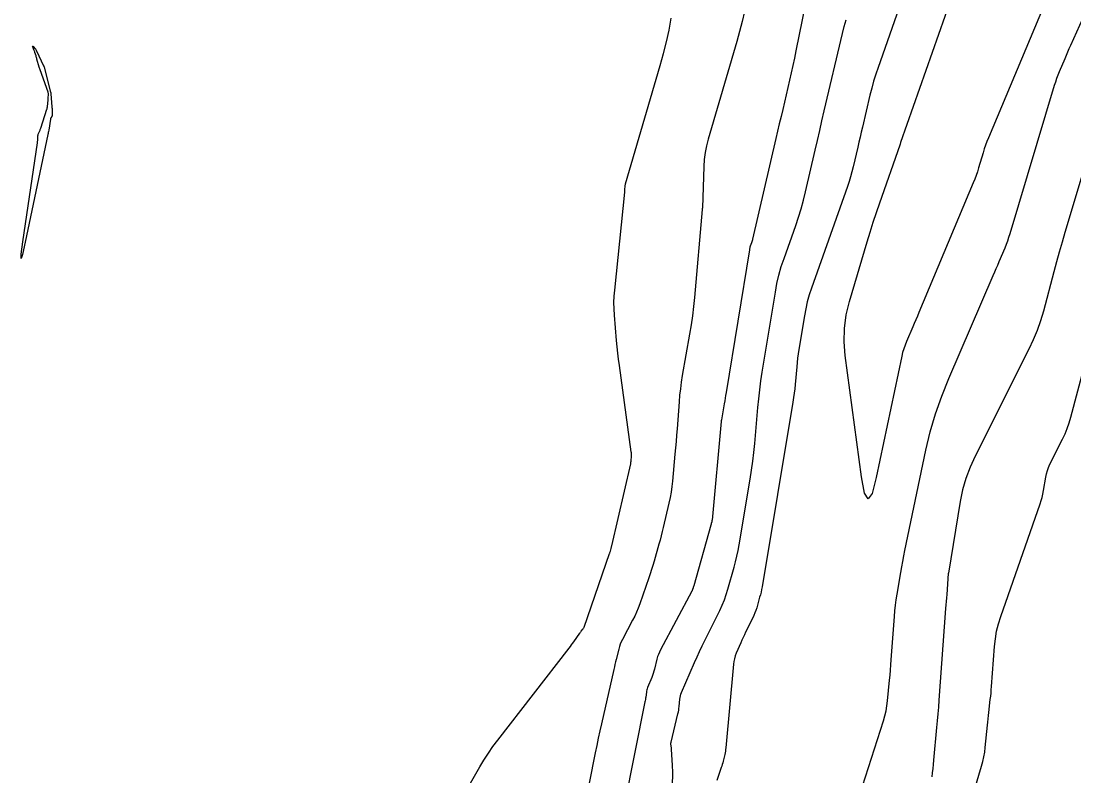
# Model space of a CAD drawing. Extents: x 658976 to 668721, y 639543 to 647196.
# Drawn here: x 661520.3 to 661598.3, y 642572.6 to 642628.4 of the extents above; entities that cross this region are included whole.
import ezdxf

# ---------------------------------------------------------------- set-up
doc = ezdxf.new("R2010")
doc.units = 0
doc.layers.add('Ex_Major Contours', color=7, linetype='Continuous')
doc.layers.add('Ex_Minor Contours', color=7, linetype='Continuous')

msp = doc.modelspace()

# ---------------------------------------------------------------- linework, layer by layer
at = {"layer": 'Ex_Major Contours'}
for points in [[(661578.592, 642630.72), (661577.68, 642626.222), (661577.568, 642625.679), (661577.451, 642625.137), (661577.331, 642624.596), (661577.206, 642624.055), (661576.699, 642621.895), (661576.573, 642621.355), (661576.447, 642620.815), (661576.321, 642620.275), (661576.195, 642619.734), (661574.47, 642612.298), (661574.453, 642612.229), (661574.434, 642612.161), (661574.413, 642612.094), (661574.391, 642612.027), (661574.297, 642611.762), (661574.275, 642611.695), (661574.256, 642611.627), (661574.24, 642611.559), (661574.227, 642611.49), (661572.503, 642600.928), (661572.47, 642600.723), (661572.435, 642600.519), (661572.401, 642600.315), (661572.365, 642600.111), (661572.155, 642598.903), (661572.154, 642598.895), (661572.152, 642598.886), (661572.151, 642598.877), (661572.151, 642598.869), (661572.147, 642598.826), (661572.146, 642598.808), (661572.145, 642598.8), (661571.463, 642591.495), (661571.459, 642591.462), (661571.455, 642591.43), (661571.449, 642591.397), (661571.442, 642591.365), (661571.412, 642591.235), (661571.404, 642591.203), (661571.396, 642591.171), (661571.388, 642591.139), (661571.379, 642591.107), (661570.107, 642586.617), (661570.098, 642586.585), (661570.088, 642586.553), (661570.078, 642586.521), (661570.067, 642586.49), (661570.023, 642586.363), (661570.012, 642586.332), (661569.999, 642586.301), (661569.985, 642586.271), (661569.97, 642586.241), (661567.649, 642581.891), (661567.569, 642581.727), (661567.498, 642581.559), (661567.439, 642581.387), (661567.39, 642581.211), (661567.208, 642580.463), (661567.166, 642580.304), (661567.118, 642580.147), (661567.064, 642579.992), (661567.004, 642579.839), (661566.694, 642579.092), (661566.663, 642579.009), (661566.637, 642578.923), (661566.617, 642578.837), (661566.602, 642578.749), (661566.556, 642578.393), (661566.543, 642578.304), (661566.53, 642578.215), (661566.514, 642578.127), (661566.497, 642578.039), (661564.978, 642570.461)], [(661589.862, 642568.036), (661591.426, 642573.288), (661591.519, 642573.629), (661591.595, 642573.973), (661591.654, 642574.32), (661591.696, 642574.671), (661591.852, 642576.307), (661591.875, 642576.546), (661591.9, 642576.784), (661591.927, 642577.023), (661591.955, 642577.262), (661592.071, 642578.216), (661592.098, 642578.454), (661592.123, 642578.693), (661592.145, 642578.933), (661592.164, 642579.172), (661592.382, 642582.132), (661592.443, 642582.701), (661592.54, 642583.263), (661592.675, 642583.817), (661592.846, 642584.363), (661595.755, 642592.693), (661595.834, 642592.934), (661595.902, 642593.178), (661595.959, 642593.424), (661596.006, 642593.673), (661596.173, 642594.675), (661596.224, 642594.922), (661596.293, 642595.164), (661596.379, 642595.399), (661596.484, 642595.629), (661597.423, 642597.495), (661597.607, 642597.885), (661597.77, 642598.283), (661597.912, 642598.69), (661598.034, 642599.104), (661601.245, 642611.179)]]:
    msp.add_lwpolyline(points, dxfattribs=at)
at = {"layer": 'Ex_Minor Contours'}
for points in [[(661580.6, 642565.579), (661584.161, 642576.648), (661584.267, 642577.012), (661584.353, 642577.38), (661584.419, 642577.752), (661584.465, 642578.128), (661584.61, 642579.641), (661584.645, 642580.019), (661584.678, 642580.398), (661584.709, 642580.777), (661584.738, 642581.155), (661584.974, 642584.369), (661585.009, 642584.779), (661585.053, 642585.188), (661585.107, 642585.595), (661585.17, 642586.002), (661585.44, 642587.627), (661585.51, 642588.033), (661585.584, 642588.438), (661585.662, 642588.842), (661585.745, 642589.245), (661587.304, 642596.659), (661587.626, 642598.019), (661588.014, 642599.357), (661588.47, 642600.674), (661588.992, 642601.969), (661592.292, 642609.604), (661592.403, 642609.859), (661592.512, 642610.115), (661592.62, 642610.371), (661592.728, 642610.628), (661593.159, 642611.654), (661593.263, 642611.912), (661593.36, 642612.172), (661593.45, 642612.435), (661593.534, 642612.7), (661596.834, 642623.685), (661596.913, 642623.939), (661597, 642624.19), (661597.093, 642624.438), (661597.193, 642624.684), (661597.605, 642625.664), (661597.709, 642625.909), (661597.814, 642626.153), (661597.921, 642626.396), (661598.029, 642626.639), (661603.806, 642639.509)], [(661595.994, 642629.429), (661591.932, 642619.78), (661591.822, 642619.51), (661591.72, 642619.236), (661591.625, 642618.96), (661591.537, 642618.681), (661591.2, 642617.56), (661591.113, 642617.282), (661591.018, 642617.005), (661590.915, 642616.732), (661590.806, 642616.461), (661586.781, 642606.859), (661586.669, 642606.591), (661586.555, 642606.323), (661586.441, 642606.055), (661586.326, 642605.788), (661585.864, 642604.72), (661585.755, 642604.451), (661585.661, 642604.177), (661585.58, 642603.899), (661585.513, 642603.617), (661583.629, 642594.658), (661583.31, 642593.47), (661583.021, 642593.08), (661582.761, 642593.49), (661582.531, 642594.699), (661581.332, 642603.674), (661581.249, 642604.683), (661581.273, 642605.684), (661581.403, 642606.676), (661581.639, 642607.661), (661582.943, 642612.084), (661583.162, 642612.812), (661583.392, 642613.536), (661583.631, 642614.257), (661583.88, 642614.975), (661585.397, 642619.256), (661585.4, 642619.265), (661585.403, 642619.274), (661585.406, 642619.283), (661585.408, 642619.292), (661585.422, 642619.355), (661585.438, 642619.423), (661585.441, 642619.435), (661585.445, 642619.448), (661585.449, 642619.461), (661585.453, 642619.473), (661590.129, 642632.801)], [(661585.988, 642631.357), (661583.756, 642624.993), (661583.586, 642624.488), (661583.43, 642623.979), (661583.288, 642623.466), (661583.159, 642622.949), (661582.601, 642620.569), (661582.515, 642620.202), (661582.429, 642619.836), (661582.344, 642619.469), (661582.259, 642619.102), (661581.918, 642617.636), (661581.828, 642617.271), (661581.728, 642616.909), (661581.618, 642616.549), (661581.497, 642616.193), (661578.827, 642608.658), (661578.661, 642608.156), (661578.519, 642607.649), (661578.399, 642607.136), (661578.303, 642606.616), (661577.896, 642604.128), (661577.847, 642603.805), (661577.803, 642603.482), (661577.766, 642603.157), (661577.734, 642602.832), (661577.619, 642601.53), (661577.587, 642601.205), (661577.549, 642600.88), (661577.505, 642600.557), (661577.454, 642600.234), (661575.168, 642586.563), (661575.132, 642586.365), (661575.091, 642586.169), (661575.044, 642585.973), (661574.992, 642585.779), (661574.772, 642585.004), (661574.713, 642584.812), (661574.645, 642584.624), (661574.569, 642584.439), (661574.483, 642584.257), (661573.954, 642583.191), (661573.86, 642582.999), (661573.769, 642582.807), (661573.68, 642582.613), (661573.594, 642582.418), (661573.255, 642581.636), (661573.179, 642581.438), (661573.118, 642581.237), (661573.075, 642581.031), (661573.047, 642580.821), (661572.487, 642574.633), (661572.473, 642574.508), (661572.455, 642574.384), (661572.433, 642574.262), (661572.406, 642574.139), (661572.288, 642573.652), (661572.258, 642573.531), (661572.224, 642573.41), (661572.188, 642573.29), (661572.149, 642573.171), (661571.825, 642572.218)], [(661573.876, 642629.134), (661573.7, 642628.389), (661573.508, 642627.649), (661573.3, 642626.912), (661571.181, 642619.695), (661571.051, 642619.197), (661570.954, 642618.694), (661570.888, 642618.185), (661570.855, 642617.672), (661570.749, 642614.594), (661570.748, 642614.585), (661570.747, 642614.576), (661570.746, 642614.568), (661570.744, 642614.559), (661570.736, 642614.524), (661570.734, 642614.515), (661570.733, 642614.506), (661570.731, 642614.497), (661570.73, 642614.488), (661570.156, 642607.971), (661570.088, 642607.291), (661570.007, 642606.613), (661569.911, 642605.937), (661569.801, 642605.262), (661569.265, 642602.186), (661569.187, 642601.703), (661569.121, 642601.218), (661569.066, 642600.732), (661569.024, 642600.245), (661568.876, 642598.257), (661568.839, 642597.787), (661568.801, 642597.317), (661568.76, 642596.847), (661568.718, 642596.377), (661568.532, 642594.385), (661568.486, 642593.973), (661568.427, 642593.563), (661568.354, 642593.156), (661568.267, 642592.751), (661567.852, 642590.958), (661567.777, 642590.643), (661567.698, 642590.328), (661567.616, 642590.014), (661567.529, 642589.702), (661567.175, 642588.453), (661567.085, 642588.141), (661566.99, 642587.831), (661566.89, 642587.523), (661566.786, 642587.216), (661566.119, 642585.298), (661566.004, 642584.986), (661565.877, 642584.679), (661565.738, 642584.378), (661565.587, 642584.081), (661564.829, 642582.66), (661564.743, 642582.487), (661564.669, 642582.309), (661564.606, 642582.128), (661564.555, 642581.941), (661564.371, 642581.188), (661564.325, 642581), (661564.28, 642580.811), (661564.236, 642580.622), (661564.193, 642580.434), (661563.274, 642576.417), (661563.155, 642575.885), (661563.038, 642575.351), (661562.926, 642574.816), (661562.818, 642574.281), (661562.369, 642572.025)], [(661552.723, 642570.52), (661554.271, 642573.222), (661554.578, 642573.737), (661554.902, 642574.24), (661555.243, 642574.731), (661555.602, 642575.21), (661560.886, 642582.027), (661560.973, 642582.141), (661561.059, 642582.256), (661561.144, 642582.372), (661561.228, 642582.489), (661561.673, 642583.115), (661561.7, 642583.153), (661561.728, 642583.191), (661561.756, 642583.228), (661561.784, 642583.265), (661561.898, 642583.412), (661561.925, 642583.45), (661561.949, 642583.489), (661561.969, 642583.531), (661561.986, 642583.574), (661563.876, 642589.011), (661563.892, 642589.058), (661563.907, 642589.104), (661563.921, 642589.151), (661563.935, 642589.198), (661563.988, 642589.387), (661564.001, 642589.434), (661564.014, 642589.482), (661564.026, 642589.529), (661564.037, 642589.577), (661565.445, 642595.657), (661565.448, 642595.673), (661565.451, 642595.689), (661565.453, 642595.704), (661565.455, 642595.72), (661565.461, 642595.784), (661565.462, 642595.8), (661565.464, 642595.816), (661565.465, 642595.831), (661565.466, 642595.847), (661565.496, 642596.248), (661565.5, 642596.32), (661565.499, 642596.391), (661565.495, 642596.463), (661565.487, 642596.535), (661564.61, 642602.929), (661564.549, 642603.393), (661564.494, 642603.858), (661564.445, 642604.324), (661564.402, 642604.791), (661564.241, 642606.657), (661564.212, 642607.124), (661564.204, 642607.59), (661564.219, 642608.056), (661564.256, 642608.522), (661565.005, 642615.775), (661565.01, 642615.826), (661565.014, 642615.876), (661565.017, 642615.927), (661565.019, 642615.978), (661565.026, 642616.182), (661565.03, 642616.233), (661565.036, 642616.283), (661565.046, 642616.333), (661565.059, 642616.382), (661567.633, 642625.151), (661567.874, 642626.017), (661568.089, 642626.889), (661568.279, 642627.766), (661568.443, 642628.65)], [(661568.481, 642569.742), (661568.563, 642572.813), (661568.563, 642572.858), (661568.563, 642572.903), (661568.562, 642572.948), (661568.559, 642572.993), (661568.548, 642573.173), (661568.545, 642573.218), (661568.542, 642573.263), (661568.539, 642573.308), (661568.537, 642573.353), (661568.466, 642574.525), (661568.463, 642574.572), (661568.459, 642574.62), (661568.455, 642574.668), (661568.45, 642574.715), (661568.42, 642574.988), (661568.42, 642574.994), (661568.42, 642575), (661568.421, 642575.005), (661568.422, 642575.011), (661568.43, 642575.033), (661568.433, 642575.044), (661568.436, 642575.055), (661568.945, 642577.165), (661568.974, 642577.296), (661568.998, 642577.428), (661569.017, 642577.56), (661569.032, 642577.694), (661569.08, 642578.229), (661569.098, 642578.362), (661569.125, 642578.492), (661569.163, 642578.619), (661569.211, 642578.744), (661570.171, 642580.958), (661570.352, 642581.367), (661570.538, 642581.774), (661570.729, 642582.178), (661570.925, 642582.579), (661572.037, 642584.815), (661572.215, 642585.197), (661572.376, 642585.585), (661572.518, 642585.981), (661572.643, 642586.383), (661573.103, 642588.008), (661573.212, 642588.416), (661573.31, 642588.826), (661573.397, 642589.238), (661573.472, 642589.653), (661574.288, 642594.53), (661574.391, 642595.187), (661574.481, 642595.846), (661574.559, 642596.506), (661574.624, 642597.167), (661574.857, 642599.817), (661574.922, 642600.479), (661574.998, 642601.139), (661575.087, 642601.798), (661575.188, 642602.455), (661576.153, 642608.366), (661576.271, 642609.002), (661576.417, 642609.63), (661576.592, 642610.252), (661576.794, 642610.866), (661577.66, 642613.31), (661577.868, 642613.923), (661578.058, 642614.542), (661578.231, 642615.165), (661578.386, 642615.794), (661579.101, 642618.877), (661579.27, 642619.601), (661579.438, 642620.325), (661579.607, 642621.049), (661579.777, 642621.773), (661581.124, 642627.515), (661581.249, 642628.018), (661581.388, 642628.519)], [(661599.473, 642619.026), (661597.596, 642612.785), (661597.381, 642612.061), (661597.173, 642611.336), (661596.97, 642610.609), (661596.773, 642609.88), (661595.997, 642606.962), (661595.785, 642606.24), (661595.537, 642605.531), (661595.252, 642604.836), (661594.931, 642604.155), (661590.939, 642596.219), (661590.57, 642595.411), (661590.264, 642594.582), (661590.021, 642593.731), (661589.843, 642592.861), (661588.964, 642587.578), (661588.962, 642587.571), (661588.957, 642587.556), (661588.956, 642587.551), (661588.956, 642587.548), (661588.841, 642585.993), (661588.822, 642585.733), (661588.803, 642585.473), (661588.783, 642585.213), (661588.764, 642584.953), (661588.263, 642578.155), (661588.225, 642577.649), (661588.184, 642577.143), (661588.139, 642576.638), (661588.093, 642576.133), (661587.863, 642573.726), (661587.834, 642573.415), (661587.804, 642573.103), (661587.774, 642572.792), (661587.745, 642572.481)]]:
    msp.add_lwpolyline(points, dxfattribs=at)
msp.add_lwpolyline([(661521.188, 642626.543), (661521.365, 642626.342), (661521.401, 642626.301), (661521.406, 642626.295), (661521.411, 642626.288), (661521.415, 642626.281), (661521.419, 642626.274), (661521.444, 642626.224), (661521.447, 642626.216), (661521.969, 642625.126), (661521.979, 642625.104), (661521.988, 642625.081), (661521.996, 642625.058), (661522.002, 642625.034), (661522.491, 642623.149), (661522.493, 642623.141), (661522.495, 642623.132), (661522.496, 642623.123), (661522.497, 642623.115), (661522.501, 642623.071), (661522.504, 642623.044), (661522.586, 642622.09), (661522.591, 642622.023), (661522.595, 642621.955), (661522.597, 642621.887), (661522.599, 642621.82), (661522.602, 642621.47), (661522.6, 642621.442), (661522.595, 642621.415), (661522.586, 642621.389), (661522.573, 642621.364), (661522.514, 642621.267), (661522.501, 642621.243), (661522.49, 642621.217), (661522.482, 642621.19), (661522.476, 642621.163), (661522.348, 642620.349), (661522.335, 642620.266), (661522.32, 642620.184), (661522.304, 642620.103), (661522.288, 642620.021), (661520.601, 642612.068), (661520.396, 642611.15), (661520.301, 642610.849), (661520.317, 642611.165), (661520.443, 642612.096), (661521.514, 642619.417), (661521.521, 642619.475), (661521.527, 642619.533), (661521.532, 642619.591), (661521.534, 642619.649), (661521.542, 642619.89), (661521.547, 642619.944), (661521.557, 642619.997), (661521.572, 642620.049), (661521.592, 642620.1), (661521.684, 642620.301), (661521.706, 642620.351), (661521.726, 642620.402), (661521.746, 642620.454), (661521.763, 642620.506), (661522.216, 642621.905), (661522.22, 642621.92), (661522.225, 642621.935), (661522.229, 642621.95), (661522.232, 642621.965), (661522.246, 642622.027), (661522.249, 642622.042), (661522.252, 642622.058), (661522.254, 642622.073), (661522.256, 642622.089), (661522.301, 642622.592), (661522.306, 642622.64), (661522.309, 642622.687), (661522.313, 642622.735), (661522.315, 642622.782), (661522.326, 642622.973), (661522.327, 642623.02), (661522.322, 642623.067), (661522.313, 642623.113), (661522.3, 642623.158), (661521.713, 642624.831), (661521.708, 642624.843), (661521.704, 642624.856), (661521.699, 642624.868), (661521.694, 642624.881), (661521.668, 642624.942), (661521.666, 642624.948), (661521.663, 642624.955), (661521.662, 642624.962), (661521.66, 642624.968), (661521.656, 642624.996), (661521.654, 642625.003), (661521.653, 642625.009), (661521.651, 642625.016), (661521.65, 642625.023), (661521.481, 642625.608), (661521.464, 642625.668), (661521.446, 642625.728), (661521.428, 642625.787), (661521.41, 642625.847), (661521.332, 642626.098), (661521.314, 642626.15), (661521.296, 642626.202), (661521.277, 642626.253), (661521.256, 642626.304), (661521.163, 642626.527), (661521.151, 642626.559), (661521.152, 642626.572), (661521.164, 642626.567)], close=True, dxfattribs=at)

doc.saveas('drawing.dxf')
